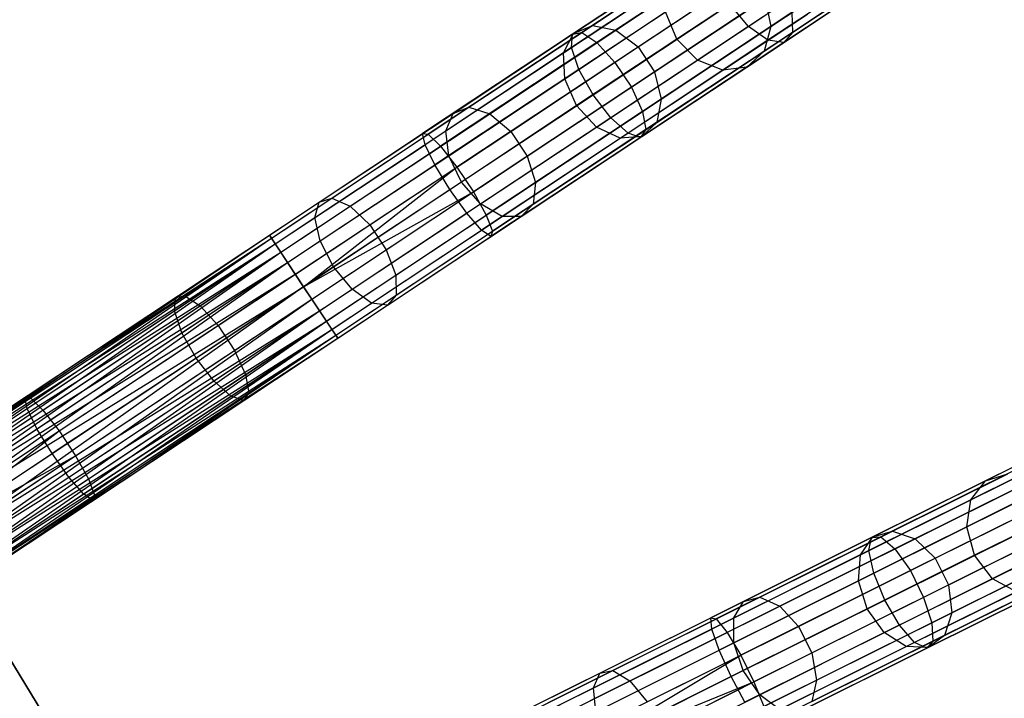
# Model space of a CAD drawing. Extents: x -91 to 92, y -91 to 92.
# Tile 313 of 319: x 54 to 70, y 33 to 44. Entities that reach past the tile are written whole.
import ezdxf

# ---------------------------------------------------------------- set-up
doc = ezdxf.new("R2010")
doc.units = 0
doc.header["$LTSCALE"] = 25.4
doc.layers.get('0').update_dxf_attribs({"linetype": 'CONTINUOUS'})

# ---------------------------------------------------------------- blocks, each defined once
blk = doc.blocks.new('NL2500012258_STL_2')
at = {"color": 0}
for p, q in [((157.9, 44.546, 29.578), (155.6, 43.022, 28.498)), ((157.9, 44.546, 29.578), (155.6, 43.022, 28.498)), ((158.103, 44.612, 29.149), (155.749, 43.051, 28.044)), ((158.103, 44.612, 29.149), (155.749, 43.051, 28.044)), ((158.396, 44.479, 28.794), (155.995, 42.889, 27.668)), ((158.396, 44.479, 28.794), (155.995, 42.889, 27.668)), ((160.487, 44.512, 31.687), (158.429, 43.148, 30.267)), ((160.487, 44.512, 31.687), (158.429, 43.148, 30.267)), ((161.328, 44.505, 30.661), (159.136, 43.053, 29.149)), ((161.328, 44.505, 30.661), (159.136, 43.053, 29.149)), ((157.832, 44.298, 29.981), (155.585, 42.808, 28.926)), ((157.832, 44.298, 29.981), (155.585, 42.808, 28.926)), ((155.922, 43.166, 172.386), (157.648, 44.31, 170.143)), ((155.922, 43.166, 172.386), (157.648, 44.31, 170.143)), ((158.71, 44.179, 28.593), (156.284, 42.572, 27.455)), ((158.71, 44.179, 28.593), (156.284, 42.572, 27.455)), ((156.296, 43.088, 172.674), (158.055, 44.254, 170.388)), ((156.296, 43.088, 172.674), (158.055, 44.254, 170.388)), ((160.834, 44.312, 31.425), (158.742, 42.926, 29.981)), ((160.834, 44.312, 31.425), (158.742, 42.926, 29.981)), ((161.137, 44.309, 31.055), (158.997, 42.891, 29.578)), ((161.137, 44.309, 31.055), (158.997, 42.891, 29.578)), ((155.62, 43.035, 172.039), (157.305, 44.152, 169.848)), ((155.62, 43.035, 172.039), (157.305, 44.152, 169.848)), ((158.788, 43.148, 170.388), (160.242, 44.111, 167.811)), ((158.788, 43.148, 170.388), (160.242, 44.111, 167.811)), ((157.916, 43.923, 30.267), (155.705, 42.458, 29.23)), ((157.916, 43.923, 30.267), (155.705, 42.458, 29.23)), ((156.657, 42.819, 172.837), (158.434, 43.997, 170.526)), ((156.657, 42.819, 172.837), (158.434, 43.997, 170.526)), ((155.459, 42.725, 171.712), (157.107, 43.817, 169.57)), ((155.459, 42.725, 171.712), (157.107, 43.817, 169.57)), ((158.974, 43.78, 28.593), (156.548, 42.173, 27.455)), ((158.974, 43.78, 28.593), (156.548, 42.173, 27.455)), ((158.611, 43.826, 166.943), (157.279, 42.944, 169.302)), ((158.611, 43.826, 166.943), (157.279, 42.944, 169.302)), ((158.68, 42.751, 170.143), (160.107, 43.696, 167.616)), ((158.68, 42.751, 170.143), (160.107, 43.696, 167.616)), ((156.921, 42.42, 172.837), (158.699, 43.598, 170.526)), ((156.921, 42.42, 172.837), (158.699, 43.598, 170.526)), ((158.699, 43.598, 170.526), (158.788, 43.148, 170.388)), ((158.699, 43.598, 170.526), (158.788, 43.148, 170.388)), ((155.477, 42.307, 171.48), (157.097, 43.381, 169.373)), ((155.477, 42.307, 171.48), (157.097, 43.381, 169.373)), ((155.933, 42.052, 29.339), (158.131, 43.508, 30.37)), ((155.933, 42.052, 29.339), (158.131, 43.508, 30.37)), ((159.128, 43.374, 28.794), (156.728, 41.783, 27.668)), ((159.128, 43.374, 28.794), (156.728, 41.783, 27.668)), ((157.279, 42.944, 169.302), (157.097, 43.381, 169.373)), ((157.279, 42.944, 169.302), (157.097, 43.381, 169.373)), ((157.611, 42.606, 169.373), (158.95, 43.494, 166.999)), ((157.611, 42.606, 169.373), (158.95, 43.494, 166.999)), ((158.429, 43.148, 30.267), (158.131, 43.508, 30.37)), ((158.429, 43.148, 30.267), (158.131, 43.508, 30.37)), ((158.402, 42.497, 169.848), (159.795, 43.42, 167.38)), ((158.402, 42.497, 169.848), (159.795, 43.42, 167.38)), ((159.128, 43.374, 28.794), (159.136, 43.053, 29.149)), ((159.128, 43.374, 28.794), (159.136, 43.053, 29.149)), ((158.016, 42.445, 169.57), (159.378, 43.347, 167.157)), ((158.016, 42.445, 169.57), (159.378, 43.347, 167.157)), ((155.749, 43.051, 28.044), (153.283, 41.418, 27.371)), ((155.749, 43.051, 28.044), (153.283, 41.418, 27.371)), ((153.936, 41.85, 174.295), (155.922, 43.166, 172.386)), ((153.936, 41.85, 174.295), (155.922, 43.166, 172.386)), ((154.272, 41.747, 174.62), (156.296, 43.088, 172.674)), ((154.272, 41.747, 174.62), (156.296, 43.088, 172.674)), ((155.6, 43.022, 28.498), (155.749, 43.051, 28.044)), ((155.6, 43.022, 28.498), (155.749, 43.051, 28.044)), ((155.62, 43.035, 172.039), (155.922, 43.166, 172.386)), ((155.62, 43.035, 172.039), (155.922, 43.166, 172.386)), ((155.749, 43.051, 28.044), (155.995, 42.889, 27.668)), ((155.749, 43.051, 28.044), (155.995, 42.889, 27.668)), ((155.922, 43.166, 172.386), (156.296, 43.088, 172.674)), ((155.922, 43.166, 172.386), (156.296, 43.088, 172.674)), ((158.429, 43.148, 30.267), (156.218, 41.683, 29.23)), ((158.429, 43.148, 30.267), (156.218, 41.683, 29.23)), ((156.296, 43.088, 172.674), (156.657, 42.819, 172.837)), ((156.296, 43.088, 172.674), (156.657, 42.819, 172.837)), ((159.136, 43.053, 29.149), (156.782, 41.493, 28.044)), ((159.136, 43.053, 29.149), (156.782, 41.493, 28.044)), ((157.029, 41.982, 172.674), (158.788, 43.148, 170.388)), ((157.029, 41.982, 172.674), (158.788, 43.148, 170.388)), ((158.742, 42.926, 29.981), (158.429, 43.148, 30.267)), ((158.742, 42.926, 29.981), (158.429, 43.148, 30.267)), ((158.788, 43.148, 170.388), (158.68, 42.751, 170.143)), ((158.788, 43.148, 170.388), (158.68, 42.751, 170.143)), ((159.136, 43.053, 29.149), (158.997, 42.891, 29.578)), ((159.136, 43.053, 29.149), (158.997, 42.891, 29.578)), ((155.6, 43.022, 28.498), (153.193, 41.427, 27.841)), ((155.6, 43.022, 28.498), (153.193, 41.427, 27.841)), ((153.681, 41.75, 173.903), (155.62, 43.035, 172.039)), ((153.681, 41.75, 173.903), (155.62, 43.035, 172.039)), ((155.459, 42.725, 171.712), (155.62, 43.035, 172.039)), ((155.459, 42.725, 171.712), (155.62, 43.035, 172.039)), ((155.585, 42.808, 28.926), (155.6, 43.022, 28.498)), ((155.585, 42.808, 28.926), (155.6, 43.022, 28.498)), ((157.279, 42.944, 169.302), (155.668, 41.877, 171.396)), ((157.279, 42.944, 169.302), (155.668, 41.877, 171.396)), ((158.742, 42.926, 29.981), (156.494, 41.436, 28.926)), ((158.742, 42.926, 29.981), (156.494, 41.436, 28.926)), ((157.611, 42.606, 169.373), (157.279, 42.944, 169.302)), ((157.611, 42.606, 169.373), (157.279, 42.944, 169.302)), ((158.997, 42.891, 29.578), (158.742, 42.926, 29.981)), ((158.997, 42.891, 29.578), (158.742, 42.926, 29.981)), ((155.585, 42.808, 28.926), (153.231, 41.249, 28.284)), ((155.585, 42.808, 28.926), (153.231, 41.249, 28.284)), ((155.995, 42.889, 27.668), (153.482, 41.224, 26.982)), ((155.995, 42.889, 27.668), (153.482, 41.224, 26.982)), ((154.611, 41.463, 174.803), (156.657, 42.819, 172.837)), ((154.611, 41.463, 174.803), (156.657, 42.819, 172.837)), ((155.705, 42.458, 29.23), (155.585, 42.808, 28.926)), ((155.705, 42.458, 29.23), (155.585, 42.808, 28.926)), ((155.995, 42.889, 27.668), (156.284, 42.572, 27.455)), ((155.995, 42.889, 27.668), (156.284, 42.572, 27.455)), ((156.657, 42.819, 172.837), (156.921, 42.42, 172.837)), ((156.657, 42.819, 172.837), (156.921, 42.42, 172.837)), ((158.997, 42.891, 29.578), (156.697, 41.367, 28.498)), ((158.997, 42.891, 29.578), (156.697, 41.367, 28.498)), ((156.955, 41.607, 172.386), (158.68, 42.751, 170.143)), ((156.955, 41.607, 172.386), (158.68, 42.751, 170.143)), ((158.68, 42.751, 170.143), (158.402, 42.497, 169.848)), ((158.68, 42.751, 170.143), (158.402, 42.497, 169.848)), ((153.564, 41.469, 173.534), (155.459, 42.725, 171.712)), ((153.564, 41.469, 173.534), (155.459, 42.725, 171.712)), ((155.477, 42.307, 171.48), (155.459, 42.725, 171.712)), ((155.477, 42.307, 171.48), (155.459, 42.725, 171.712)), ((155.99, 41.532, 171.48), (157.611, 42.606, 169.373)), ((155.99, 41.532, 171.48), (157.611, 42.606, 169.373)), ((158.016, 42.445, 169.57), (157.611, 42.606, 169.373)), ((158.016, 42.445, 169.57), (157.611, 42.606, 169.373)), ((155.705, 42.458, 29.23), (153.39, 40.924, 28.598)), ((155.705, 42.458, 29.23), (153.39, 40.924, 28.598)), ((156.284, 42.572, 27.455), (153.744, 40.889, 26.762)), ((156.284, 42.572, 27.455), (153.744, 40.889, 26.762)), ((154.875, 41.064, 174.803), (156.921, 42.42, 172.837)), ((154.875, 41.064, 174.803), (156.921, 42.42, 172.837)), ((155.933, 42.052, 29.339), (155.705, 42.458, 29.23)), ((155.933, 42.052, 29.339), (155.705, 42.458, 29.23)), ((156.284, 42.572, 27.455), (156.548, 42.173, 27.455)), ((156.284, 42.572, 27.455), (156.548, 42.173, 27.455)), ((156.368, 41.353, 171.712), (158.016, 42.445, 169.57)), ((156.368, 41.353, 171.712), (158.016, 42.445, 169.57)), ((156.717, 41.38, 172.039), (158.402, 42.497, 169.848)), ((156.717, 41.38, 172.039), (158.402, 42.497, 169.848)), ((156.921, 42.42, 172.837), (157.029, 41.982, 172.674)), ((156.921, 42.42, 172.837), (157.029, 41.982, 172.674)), ((158.402, 42.497, 169.848), (158.016, 42.445, 169.57)), ((158.402, 42.497, 169.848), (158.016, 42.445, 169.57)), ((153.612, 41.071, 173.272), (155.477, 42.307, 171.48)), ((153.612, 41.071, 173.272), (155.477, 42.307, 171.48)), ((155.668, 41.877, 171.396), (155.477, 42.307, 171.48)), ((155.668, 41.877, 171.396), (155.477, 42.307, 171.48)), ((156.548, 42.173, 27.455), (154.008, 40.49, 26.762)), ((156.548, 42.173, 27.455), (154.008, 40.49, 26.762)), ((156.548, 42.173, 27.455), (156.728, 41.783, 27.668)), ((156.548, 42.173, 27.455), (156.728, 41.783, 27.668)), ((153.632, 40.527, 28.711), (155.933, 42.052, 29.339)), ((153.632, 40.527, 28.711), (155.933, 42.052, 29.339)), ((155.005, 40.641, 174.62), (157.029, 41.982, 172.674)), ((155.005, 40.641, 174.62), (157.029, 41.982, 172.674)), ((156.218, 41.683, 29.23), (155.933, 42.052, 29.339)), ((156.218, 41.683, 29.23), (155.933, 42.052, 29.339)), ((157.029, 41.982, 172.674), (156.955, 41.607, 172.386)), ((157.029, 41.982, 172.674), (156.955, 41.607, 172.386)), ((151.735, 40.392, 175.826), (153.936, 41.85, 174.295)), ((151.735, 40.392, 175.826), (153.936, 41.85, 174.295)), ((153.681, 41.75, 173.903), (153.936, 41.85, 174.295)), ((153.681, 41.75, 173.903), (153.936, 41.85, 174.295)), ((155.668, 41.877, 171.396), (153.815, 40.648, 173.177)), ((155.668, 41.877, 171.396), (153.815, 40.648, 173.177)), ((153.936, 41.85, 174.295), (154.272, 41.747, 174.62)), ((153.936, 41.85, 174.295), (154.272, 41.747, 174.62)), ((155.99, 41.532, 171.48), (155.668, 41.877, 171.396)), ((155.99, 41.532, 171.48), (155.668, 41.877, 171.396)), ((151.531, 40.326, 175.398), (153.681, 41.75, 173.903)), ((151.531, 40.326, 175.398), (153.681, 41.75, 173.903)), ((152.028, 40.26, 176.18), (154.272, 41.747, 174.62)), ((152.028, 40.26, 176.18), (154.272, 41.747, 174.62)), ((153.564, 41.469, 173.534), (153.681, 41.75, 173.903)), ((153.564, 41.469, 173.534), (153.681, 41.75, 173.903)), ((156.218, 41.683, 29.23), (153.903, 40.149, 28.598)), ((156.218, 41.683, 29.23), (153.903, 40.149, 28.598)), ((156.728, 41.783, 27.668), (154.215, 40.118, 26.982)), ((156.728, 41.783, 27.668), (154.215, 40.118, 26.982)), ((154.272, 41.747, 174.62), (154.611, 41.463, 174.803)), ((154.272, 41.747, 174.62), (154.611, 41.463, 174.803)), ((156.494, 41.436, 28.926), (156.218, 41.683, 29.23)), ((156.494, 41.436, 28.926), (156.218, 41.683, 29.23)), ((156.728, 41.783, 27.668), (156.782, 41.493, 28.044)), ((156.728, 41.783, 27.668), (156.782, 41.493, 28.044)), ((151.462, 40.077, 174.995), (153.564, 41.469, 173.534)), ((151.462, 40.077, 174.995), (153.564, 41.469, 173.534)), ((153.612, 41.071, 173.272), (153.564, 41.469, 173.534)), ((153.612, 41.071, 173.272), (153.564, 41.469, 173.534)), ((154.125, 40.297, 173.272), (155.99, 41.532, 171.48)), ((154.125, 40.297, 173.272), (155.99, 41.532, 171.48)), ((156.782, 41.493, 28.044), (154.316, 39.859, 27.371)), ((156.782, 41.493, 28.044), (154.316, 39.859, 27.371)), ((154.969, 40.292, 174.295), (156.955, 41.607, 172.386)), ((154.969, 40.292, 174.295), (156.955, 41.607, 172.386)), ((156.368, 41.353, 171.712), (155.99, 41.532, 171.48)), ((156.368, 41.353, 171.712), (155.99, 41.532, 171.48)), ((156.782, 41.493, 28.044), (156.697, 41.367, 28.498)), ((156.782, 41.493, 28.044), (156.697, 41.367, 28.498)), ((156.955, 41.607, 172.386), (156.717, 41.38, 172.039)), ((156.955, 41.607, 172.386), (156.717, 41.38, 172.039)), ((150.73, 39.795, 27.621), (153.193, 41.427, 27.841)), ((150.73, 39.795, 27.621), (153.193, 41.427, 27.841)), ((150.762, 39.747, 27.145), (153.283, 41.418, 27.371)), ((150.762, 39.747, 27.145), (153.283, 41.418, 27.371)), ((152.343, 39.96, 176.381), (154.611, 41.463, 174.803)), ((152.343, 39.96, 176.381), (154.611, 41.463, 174.803)), ((153.193, 41.427, 27.841), (153.283, 41.418, 27.371)), ((153.231, 41.249, 28.284), (153.193, 41.427, 27.841)), ((153.231, 41.249, 28.284), (153.193, 41.427, 27.841)), ((153.193, 41.427, 27.841), (153.283, 41.418, 27.371)), ((153.283, 41.418, 27.371), (153.482, 41.224, 26.982)), ((153.283, 41.418, 27.371), (153.482, 41.224, 26.982)), ((156.494, 41.436, 28.926), (154.14, 39.877, 28.284)), ((156.494, 41.436, 28.926), (154.14, 39.877, 28.284)), ((156.697, 41.367, 28.498), (154.289, 39.772, 27.841)), ((156.697, 41.367, 28.498), (154.289, 39.772, 27.841)), ((154.473, 40.097, 173.534), (156.368, 41.353, 171.712)), ((154.473, 40.097, 173.534), (156.368, 41.353, 171.712)), ((154.611, 41.463, 174.803), (154.875, 41.064, 174.803)), ((154.611, 41.463, 174.803), (154.875, 41.064, 174.803)), ((154.777, 40.095, 173.903), (156.717, 41.38, 172.039)), ((154.777, 40.095, 173.903), (156.717, 41.38, 172.039)), ((156.717, 41.38, 172.039), (156.368, 41.353, 171.712)), ((156.717, 41.38, 172.039), (156.368, 41.353, 171.712)), ((156.697, 41.367, 28.498), (156.494, 41.436, 28.926)), ((156.697, 41.367, 28.498), (156.494, 41.436, 28.926)), ((150.824, 39.654, 28.068), (153.231, 41.249, 28.284)), ((150.824, 39.654, 28.068), (153.231, 41.249, 28.284)), ((150.912, 39.521, 26.751), (153.482, 41.224, 26.982)), ((150.912, 39.521, 26.751), (153.482, 41.224, 26.982)), ((153.39, 40.924, 28.598), (153.231, 41.249, 28.284)), ((153.39, 40.924, 28.598), (153.231, 41.249, 28.284)), ((153.482, 41.224, 26.982), (153.744, 40.889, 26.762)), ((153.482, 41.224, 26.982), (153.744, 40.889, 26.762)), ((151.545, 39.702, 174.709), (153.612, 41.071, 173.272)), ((151.545, 39.702, 174.709), (153.612, 41.071, 173.272)), ((152.607, 39.561, 176.381), (154.875, 41.064, 174.803)), ((152.607, 39.561, 176.381), (154.875, 41.064, 174.803)), ((153.815, 40.648, 173.177), (153.612, 41.071, 173.272)), ((153.815, 40.648, 173.177), (153.612, 41.071, 173.272)), ((154.875, 41.064, 174.803), (155.005, 40.641, 174.62)), ((154.875, 41.064, 174.803), (155.005, 40.641, 174.62)), ((151.022, 39.355, 28.385), (153.39, 40.924, 28.598)), ((151.022, 39.355, 28.385), (153.39, 40.924, 28.598)), ((151.146, 39.167, 26.529), (153.744, 40.889, 26.762)), ((151.146, 39.167, 26.529), (153.744, 40.889, 26.762)), ((151.279, 38.968, 26.5), (153.744, 40.889, 26.762)), ((151.279, 38.968, 26.5), (153.744, 40.889, 26.762)), ((153.632, 40.527, 28.711), (153.39, 40.924, 28.598)), ((153.632, 40.527, 28.711), (153.39, 40.924, 28.598)), ((153.744, 40.889, 26.762), (154.008, 40.49, 26.762)), ((153.744, 40.889, 26.762), (154.008, 40.49, 26.762)), ((151.279, 38.968, 28.5), (153.632, 40.527, 28.711)), ((151.279, 38.968, 28.5), (153.632, 40.527, 28.711)), ((153.815, 40.648, 173.177), (151.76, 39.287, 174.606)), ((153.815, 40.648, 173.177), (151.76, 39.287, 174.606)), ((152.761, 39.154, 176.18), (155.005, 40.641, 174.62)), ((152.761, 39.154, 176.18), (155.005, 40.641, 174.62)), ((153.903, 40.149, 28.598), (153.632, 40.527, 28.711)), ((153.903, 40.149, 28.598), (153.632, 40.527, 28.711)), ((154.125, 40.297, 173.272), (153.815, 40.648, 173.177)), ((154.125, 40.297, 173.272), (153.815, 40.648, 173.177)), ((155.005, 40.641, 174.62), (154.969, 40.292, 174.295)), ((155.005, 40.641, 174.62), (154.969, 40.292, 174.295)), ((149.368, 38.823, 176.944), (151.735, 40.392, 175.826)), ((149.368, 38.823, 176.944), (151.735, 40.392, 175.826)), ((151.279, 38.968, 26.5), (154.008, 40.49, 26.762)), ((151.279, 38.968, 26.5), (154.008, 40.49, 26.762)), ((151.411, 38.768, 26.529), (154.008, 40.49, 26.762)), ((151.411, 38.768, 26.529), (154.008, 40.49, 26.762)), ((151.531, 40.326, 175.398), (151.735, 40.392, 175.826)), ((151.531, 40.326, 175.398), (151.735, 40.392, 175.826)), ((151.735, 40.392, 175.826), (152.028, 40.26, 176.18)), ((151.735, 40.392, 175.826), (152.028, 40.26, 176.18)), ((154.008, 40.49, 26.762), (154.215, 40.118, 26.982)), ((154.008, 40.49, 26.762), (154.215, 40.118, 26.982)), ((149.219, 38.794, 176.49), (151.531, 40.326, 175.398)), ((149.219, 38.794, 176.49), (151.531, 40.326, 175.398)), ((149.615, 38.661, 177.321), (152.028, 40.26, 176.18)), ((149.615, 38.661, 177.321), (152.028, 40.26, 176.18)), ((151.462, 40.077, 174.995), (151.531, 40.326, 175.398)), ((151.462, 40.077, 174.995), (151.531, 40.326, 175.398)), ((152.028, 40.26, 176.18), (152.343, 39.96, 176.381)), ((152.028, 40.26, 176.18), (152.343, 39.96, 176.381)), ((152.058, 38.927, 174.709), (154.125, 40.297, 173.272)), ((152.058, 38.927, 174.709), (154.125, 40.297, 173.272)), ((152.768, 38.833, 175.826), (154.969, 40.292, 174.295)), ((152.768, 38.833, 175.826), (154.969, 40.292, 174.295)), ((154.473, 40.097, 173.534), (154.125, 40.297, 173.272)), ((154.473, 40.097, 173.534), (154.125, 40.297, 173.272)), ((154.969, 40.292, 174.295), (154.777, 40.095, 173.903)), ((154.969, 40.292, 174.295), (154.777, 40.095, 173.903)), ((149.202, 38.579, 176.063), (151.462, 40.077, 174.995)), ((149.202, 38.579, 176.063), (151.462, 40.077, 174.995)), ((151.545, 39.702, 174.709), (151.462, 40.077, 174.995)), ((151.545, 39.702, 174.709), (151.462, 40.077, 174.995)), ((151.535, 38.58, 28.385), (153.903, 40.149, 28.598)), ((151.535, 38.58, 28.385), (153.903, 40.149, 28.598)), ((151.645, 38.415, 26.751), (154.215, 40.118, 26.982)), ((151.645, 38.415, 26.751), (154.215, 40.118, 26.982)), ((152.371, 38.705, 174.995), (154.473, 40.097, 173.534)), ((152.371, 38.705, 174.995), (154.473, 40.097, 173.534)), ((152.627, 38.671, 175.398), (154.777, 40.095, 173.903)), ((152.627, 38.671, 175.398), (154.777, 40.095, 173.903)), ((154.14, 39.877, 28.284), (153.903, 40.149, 28.598)), ((154.14, 39.877, 28.284), (153.903, 40.149, 28.598)), ((154.215, 40.118, 26.982), (154.316, 39.859, 27.371)), ((154.215, 40.118, 26.982), (154.316, 39.859, 27.371)), ((154.777, 40.095, 173.903), (154.473, 40.097, 173.534)), ((154.777, 40.095, 173.903), (154.473, 40.097, 173.534)), ((149.904, 38.344, 177.533), (152.343, 39.96, 176.381)), ((149.904, 38.344, 177.533), (152.343, 39.96, 176.381)), ((152.343, 39.96, 176.381), (152.607, 39.561, 176.381)), ((152.343, 39.96, 176.381), (152.607, 39.561, 176.381)), ((144.318, 35.547, 27.379), (150.73, 39.795, 27.621)), ((144.318, 35.547, 27.379), (150.73, 39.795, 27.621)), ((144.318, 35.547, 27.621), (150.73, 39.795, 27.621)), ((144.318, 35.547, 27.621), (150.73, 39.795, 27.621)), ((144.318, 35.547, 27.379), (150.762, 39.747, 27.145)), ((144.318, 35.547, 27.379), (150.762, 39.747, 27.145)), ((144.35, 35.498, 27.855), (150.73, 39.795, 27.621)), ((144.35, 35.498, 27.855), (150.73, 39.795, 27.621)), ((144.35, 35.498, 27.145), (150.762, 39.747, 27.145)), ((144.35, 35.498, 27.145), (150.762, 39.747, 27.145)), ((144.412, 35.405, 26.932), (150.762, 39.747, 27.145)), ((144.412, 35.405, 26.932), (150.762, 39.747, 27.145)), ((150.762, 39.747, 27.145), (150.73, 39.795, 27.621)), ((150.73, 39.795, 27.621), (150.824, 39.654, 28.068)), ((150.762, 39.747, 27.145), (150.73, 39.795, 27.621)), ((150.73, 39.795, 27.621), (150.824, 39.654, 28.068)), ((150.912, 39.521, 26.751), (150.762, 39.747, 27.145)), ((150.912, 39.521, 26.751), (150.762, 39.747, 27.145)), ((151.733, 38.282, 28.068), (154.14, 39.877, 28.284)), ((151.733, 38.282, 28.068), (154.14, 39.877, 28.284)), ((151.795, 38.188, 27.145), (154.316, 39.859, 27.371)), ((151.795, 38.188, 27.145), (154.316, 39.859, 27.371)), ((151.827, 38.14, 27.621), (154.289, 39.772, 27.841)), ((151.827, 38.14, 27.621), (154.289, 39.772, 27.841)), ((154.289, 39.772, 27.841), (154.14, 39.877, 28.284)), ((154.289, 39.772, 27.841), (154.14, 39.877, 28.284)), ((154.316, 39.859, 27.371), (154.289, 39.772, 27.841)), ((154.316, 39.859, 27.371), (154.289, 39.772, 27.841)), ((144.35, 35.498, 27.855), (150.824, 39.654, 28.068)), ((144.35, 35.498, 27.855), (150.824, 39.654, 28.068)), ((144.412, 35.405, 28.068), (150.824, 39.654, 28.068)), ((144.412, 35.405, 28.068), (150.824, 39.654, 28.068)), ((144.5, 35.272, 28.249), (150.824, 39.654, 28.068)), ((144.5, 35.272, 28.249), (150.824, 39.654, 28.068)), ((149.322, 38.229, 175.76), (151.545, 39.702, 174.709)), ((149.322, 38.229, 175.76), (151.545, 39.702, 174.709)), ((150.824, 39.654, 28.068), (151.022, 39.355, 28.385)), ((150.824, 39.654, 28.068), (151.022, 39.355, 28.385)), ((151.76, 39.287, 174.606), (151.545, 39.702, 174.709)), ((151.76, 39.287, 174.606), (151.545, 39.702, 174.709)), ((144.412, 35.405, 26.932), (150.912, 39.521, 26.751)), ((144.412, 35.405, 26.932), (150.912, 39.521, 26.751)), ((144.5, 35.272, 26.751), (150.912, 39.521, 26.751)), ((144.5, 35.272, 26.751), (150.912, 39.521, 26.751)), ((144.61, 35.106, 26.615), (150.912, 39.521, 26.751)), ((144.61, 35.106, 26.615), (150.912, 39.521, 26.751)), ((150.168, 37.945, 177.533), (152.607, 39.561, 176.381)), ((150.168, 37.945, 177.533), (152.607, 39.561, 176.381)), ((151.146, 39.167, 26.529), (150.912, 39.521, 26.751)), ((151.146, 39.167, 26.529), (150.912, 39.521, 26.751)), ((152.607, 39.561, 176.381), (152.761, 39.154, 176.18)), ((152.607, 39.561, 176.381), (152.761, 39.154, 176.18)), ((144.5, 35.272, 28.249), (151.022, 39.355, 28.385)), ((144.5, 35.272, 28.249), (151.022, 39.355, 28.385)), ((144.61, 35.106, 28.385), (151.022, 39.355, 28.385)), ((144.61, 35.106, 28.385), (151.022, 39.355, 28.385)), ((144.734, 34.919, 28.471), (151.022, 39.355, 28.385)), ((144.734, 34.919, 28.471), (151.022, 39.355, 28.385)), ((151.76, 39.287, 174.606), (149.55, 37.822, 175.65)), ((151.76, 39.287, 174.606), (149.55, 37.822, 175.65)), ((151.022, 39.355, 28.385), (151.279, 38.968, 28.5)), ((151.022, 39.355, 28.385), (151.279, 38.968, 28.5)), ((152.058, 38.927, 174.709), (151.76, 39.287, 174.606)), ((152.058, 38.927, 174.709), (151.76, 39.287, 174.606)), ((144.61, 35.106, 26.615), (151.146, 39.167, 26.529)), ((144.61, 35.106, 26.615), (151.146, 39.167, 26.529)), ((144.734, 34.919, 26.529), (151.146, 39.167, 26.529)), ((144.734, 34.919, 26.529), (151.146, 39.167, 26.529)), ((150.347, 37.555, 177.321), (152.761, 39.154, 176.18)), ((150.347, 37.555, 177.321), (152.761, 39.154, 176.18)), ((151.279, 38.968, 26.5), (151.146, 39.167, 26.529)), ((151.279, 38.968, 26.5), (151.146, 39.167, 26.529)), ((152.761, 39.154, 176.18), (152.768, 38.833, 175.826)), ((152.761, 39.154, 176.18), (152.768, 38.833, 175.826)), ((144.734, 34.919, 28.471), (151.279, 38.968, 28.5)), ((144.734, 34.919, 28.471), (151.279, 38.968, 28.5)), ((144.867, 34.719, 26.5), (151.279, 38.968, 26.5)), ((144.867, 34.719, 26.5), (151.279, 38.968, 26.5)), ((144.867, 34.719, 28.5), (151.279, 38.968, 28.5)), ((144.867, 34.719, 28.5), (151.279, 38.968, 28.5)), ((151.279, 38.968, 28.5), (144.999, 34.52, 28.471)), ((151.279, 38.968, 28.5), (144.999, 34.52, 28.471)), ((151.411, 38.768, 26.529), (151.279, 38.968, 26.5)), ((151.279, 38.968, 28.5), (151.535, 38.58, 28.385)), ((151.279, 38.968, 28.5), (151.535, 38.58, 28.385)), ((151.411, 38.768, 26.529), (151.279, 38.968, 26.5)), ((146.796, 37.189, 177.156), (149.219, 38.794, 176.49)), ((146.796, 37.189, 177.156), (149.219, 38.794, 176.49)), ((146.887, 37.18, 177.626), (149.368, 38.823, 176.944)), ((146.887, 37.18, 177.626), (149.368, 38.823, 176.944)), ((149.202, 38.579, 176.063), (149.219, 38.794, 176.49)), ((149.202, 38.579, 176.063), (149.219, 38.794, 176.49)), ((149.219, 38.794, 176.49), (149.368, 38.823, 176.944)), ((149.219, 38.794, 176.49), (149.368, 38.823, 176.944)), ((149.368, 38.823, 176.944), (149.615, 38.661, 177.321)), ((149.368, 38.823, 176.944), (149.615, 38.661, 177.321)), ((149.835, 37.454, 175.76), (152.058, 38.927, 174.709)), ((149.835, 37.454, 175.76), (152.058, 38.927, 174.709)), ((150.4, 37.264, 176.944), (152.768, 38.833, 175.826)), ((150.4, 37.264, 176.944), (152.768, 38.833, 175.826)), ((152.371, 38.705, 174.995), (152.058, 38.927, 174.709)), ((152.371, 38.705, 174.995), (152.058, 38.927, 174.709)), ((152.768, 38.833, 175.826), (152.627, 38.671, 175.398)), ((152.768, 38.833, 175.826), (152.627, 38.671, 175.398)), ((144.999, 34.52, 26.529), (151.411, 38.768, 26.529)), ((144.999, 34.52, 26.529), (151.411, 38.768, 26.529)), ((145.123, 34.332, 26.615), (151.411, 38.768, 26.529)), ((145.123, 34.332, 26.615), (151.411, 38.768, 26.529)), ((147.087, 36.986, 178.015), (149.615, 38.661, 177.321)), ((147.087, 36.986, 178.015), (149.615, 38.661, 177.321)), ((149.615, 38.661, 177.321), (149.904, 38.344, 177.533)), ((149.615, 38.661, 177.321), (149.904, 38.344, 177.533)), ((150.111, 37.207, 176.063), (152.371, 38.705, 174.995)), ((150.111, 37.207, 176.063), (152.371, 38.705, 174.995)), ((150.315, 37.139, 176.49), (152.627, 38.671, 175.398)), ((150.315, 37.139, 176.49), (152.627, 38.671, 175.398)), ((151.645, 38.415, 26.751), (151.411, 38.768, 26.529)), ((151.645, 38.415, 26.751), (151.411, 38.768, 26.529)), ((152.627, 38.671, 175.398), (152.371, 38.705, 174.995)), ((152.627, 38.671, 175.398), (152.371, 38.705, 174.995)), ((144.999, 34.52, 28.471), (151.535, 38.58, 28.385)), ((144.999, 34.52, 28.471), (151.535, 38.58, 28.385)), ((145.123, 34.332, 28.385), (151.535, 38.58, 28.385)), ((145.123, 34.332, 28.385), (151.535, 38.58, 28.385)), ((145.233, 34.166, 28.249), (151.535, 38.58, 28.385)), ((145.233, 34.166, 28.249), (151.535, 38.58, 28.385)), ((146.834, 37.01, 176.713), (149.202, 38.579, 176.063)), ((146.834, 37.01, 176.713), (149.202, 38.579, 176.063)), ((149.322, 38.229, 175.76), (149.202, 38.579, 176.063)), ((149.322, 38.229, 175.76), (149.202, 38.579, 176.063)), ((151.535, 38.58, 28.385), (151.733, 38.282, 28.068)), ((151.535, 38.58, 28.385), (151.733, 38.282, 28.068)), ((145.123, 34.332, 26.615), (151.645, 38.415, 26.751)), ((145.123, 34.332, 26.615), (151.645, 38.415, 26.751)), ((145.233, 34.166, 26.751), (151.645, 38.415, 26.751)), ((145.233, 34.166, 26.751), (151.645, 38.415, 26.751)), ((145.321, 34.033, 26.932), (151.645, 38.415, 26.751)), ((145.321, 34.033, 26.932), (151.645, 38.415, 26.751)), ((147.348, 36.651, 178.235), (149.904, 38.344, 177.533)), ((147.348, 36.651, 178.235), (149.904, 38.344, 177.533)), ((149.904, 38.344, 177.533), (150.168, 37.945, 177.533)), ((149.904, 38.344, 177.533), (150.168, 37.945, 177.533)), ((151.795, 38.188, 27.145), (151.645, 38.415, 26.751)), ((151.795, 38.188, 27.145), (151.645, 38.415, 26.751)), ((145.233, 34.166, 28.249), (151.733, 38.282, 28.068)), ((145.233, 34.166, 28.249), (151.733, 38.282, 28.068)), ((145.321, 34.033, 28.068), (151.733, 38.282, 28.068)), ((145.321, 34.033, 28.068), (151.733, 38.282, 28.068)), ((145.321, 34.033, 26.932), (151.795, 38.188, 27.145)), ((145.321, 34.033, 26.932), (151.795, 38.188, 27.145)), ((145.383, 33.94, 27.855), (151.733, 38.282, 28.068)), ((145.383, 33.94, 27.855), (151.733, 38.282, 28.068)), ((145.383, 33.94, 27.145), (151.795, 38.188, 27.145)), ((145.383, 33.94, 27.145), (151.795, 38.188, 27.145)), ((145.415, 33.891, 27.379), (151.795, 38.188, 27.145)), ((145.415, 33.891, 27.379), (151.795, 38.188, 27.145)), ((146.993, 36.685, 176.4), (149.322, 38.229, 175.76)), ((146.993, 36.685, 176.4), (149.322, 38.229, 175.76)), ((149.55, 37.822, 175.65), (149.322, 38.229, 175.76)), ((149.55, 37.822, 175.65), (149.322, 38.229, 175.76)), ((151.733, 38.282, 28.068), (151.827, 38.14, 27.621)), ((151.733, 38.282, 28.068), (151.827, 38.14, 27.621)), ((151.827, 38.14, 27.621), (151.795, 38.188, 27.145)), ((151.827, 38.14, 27.621), (151.795, 38.188, 27.145)), ((145.383, 33.94, 27.855), (151.827, 38.14, 27.621)), ((145.383, 33.94, 27.855), (151.827, 38.14, 27.621)), ((145.415, 33.891, 27.621), (151.827, 38.14, 27.621)), ((145.415, 33.891, 27.621), (151.827, 38.14, 27.621)), ((145.415, 33.891, 27.379), (151.827, 38.14, 27.621)), ((145.415, 33.891, 27.379), (151.827, 38.14, 27.621)), ((147.613, 36.252, 178.235), (150.168, 37.945, 177.533)), ((147.613, 36.252, 178.235), (150.168, 37.945, 177.533)), ((150.168, 37.945, 177.533), (150.347, 37.555, 177.321)), ((150.168, 37.945, 177.533), (150.347, 37.555, 177.321)), ((149.55, 37.822, 175.65), (147.235, 36.288, 176.286)), ((149.55, 37.822, 175.65), (147.235, 36.288, 176.286)), ((149.835, 37.454, 175.76), (149.55, 37.822, 175.65)), ((149.835, 37.454, 175.76), (149.55, 37.822, 175.65)), ((147.819, 35.88, 178.015), (150.347, 37.555, 177.321)), ((147.819, 35.88, 178.015), (150.347, 37.555, 177.321)), ((150.347, 37.555, 177.321), (150.4, 37.264, 176.944)), ((150.347, 37.555, 177.321), (150.4, 37.264, 176.944)), ((147.506, 35.91, 176.4), (149.835, 37.454, 175.76)), ((147.506, 35.91, 176.4), (149.835, 37.454, 175.76)), ((150.111, 37.207, 176.063), (149.835, 37.454, 175.76)), ((150.111, 37.207, 176.063), (149.835, 37.454, 175.76)), ((147.743, 35.638, 176.713), (150.111, 37.207, 176.063)), ((147.743, 35.638, 176.713), (150.111, 37.207, 176.063)), ((147.92, 35.621, 177.626), (150.4, 37.264, 176.944)), ((147.92, 35.621, 177.626), (150.4, 37.264, 176.944)), ((150.315, 37.139, 176.49), (150.111, 37.207, 176.063)), ((150.315, 37.139, 176.49), (150.111, 37.207, 176.063)), ((150.4, 37.264, 176.944), (150.315, 37.139, 176.49)), ((150.4, 37.264, 176.944), (150.315, 37.139, 176.49)), ((144.318, 35.547, 177.379), (146.796, 37.189, 177.156)), ((144.318, 35.547, 177.379), (146.796, 37.189, 177.156)), ((144.35, 35.498, 177.855), (146.887, 37.18, 177.626)), ((144.35, 35.498, 177.855), (146.887, 37.18, 177.626)), ((146.834, 37.01, 176.713), (146.796, 37.189, 177.156)), ((146.796, 37.189, 177.156), (146.887, 37.18, 177.626)), ((146.834, 37.01, 176.713), (146.796, 37.189, 177.156)), ((146.796, 37.189, 177.156), (146.887, 37.18, 177.626)), ((146.887, 37.18, 177.626), (147.087, 36.986, 178.015)), ((146.887, 37.18, 177.626), (147.087, 36.986, 178.015)), ((147.893, 35.534, 177.156), (150.315, 37.139, 176.49)), ((147.893, 35.534, 177.156), (150.315, 37.139, 176.49)), ((144.412, 35.405, 176.932), (146.834, 37.01, 176.713)), ((144.412, 35.405, 176.932), (146.834, 37.01, 176.713)), ((144.5, 35.272, 178.249), (147.087, 36.986, 178.015)), ((144.5, 35.272, 178.249), (147.087, 36.986, 178.015)), ((146.993, 36.685, 176.4), (146.834, 37.01, 176.713)), ((146.993, 36.685, 176.4), (146.834, 37.01, 176.713)), ((147.087, 36.986, 178.015), (147.348, 36.651, 178.235)), ((147.087, 36.986, 178.015), (147.348, 36.651, 178.235)), ((148.664, 29.548, 26.5), (144.326, 36.631, 26.5)), ((144.326, 36.631, 17), (148.664, 29.548, 17)), ((148.664, 29.548, 26.5), (144.326, 36.631, 26.5)), ((144.326, 36.631, 17), (148.664, 29.548, 17)), ((144.61, 35.106, 176.615), (146.993, 36.685, 176.4)), ((144.61, 35.106, 176.615), (146.993, 36.685, 176.4)), ((144.734, 34.919, 178.471), (147.348, 36.651, 178.235)), ((144.734, 34.919, 178.471), (147.348, 36.651, 178.235)), ((144.867, 34.719, 178.5), (147.348, 36.651, 178.235)), ((144.867, 34.719, 178.5), (147.348, 36.651, 178.235)), ((147.235, 36.288, 176.286), (146.993, 36.685, 176.4)), ((147.235, 36.288, 176.286), (146.993, 36.685, 176.4)), ((147.348, 36.651, 178.235), (147.613, 36.252, 178.235)), ((147.348, 36.651, 178.235), (147.613, 36.252, 178.235)), ((162.24, 35.849, 169.848), (163.736, 36.594, 167.38)), ((162.24, 35.849, 169.848), (163.736, 36.594, 167.38)), ((144.867, 34.719, 176.5), (147.235, 36.288, 176.286)), ((144.867, 34.719, 176.5), (147.235, 36.288, 176.286)), ((144.867, 34.719, 178.5), (147.613, 36.252, 178.235)), ((144.867, 34.719, 178.5), (147.613, 36.252, 178.235)), ((144.999, 34.52, 178.471), (147.613, 36.252, 178.235)), ((144.999, 34.52, 178.471), (147.613, 36.252, 178.235)), ((147.506, 35.91, 176.4), (147.235, 36.288, 176.286)), ((147.506, 35.91, 176.4), (147.235, 36.288, 176.286)), ((147.613, 36.252, 178.235), (147.819, 35.88, 178.015)), ((147.613, 36.252, 178.235), (147.819, 35.88, 178.015)), ((162.002, 35.541, 169.57), (163.464, 36.269, 167.157)), ((162.002, 35.541, 169.57), (163.464, 36.269, 167.157)), ((162.879, 36.167, 29.578), (160.41, 34.937, 28.498)), ((162.879, 36.167, 29.578), (160.41, 34.937, 28.498)), ((163.089, 36.207, 29.149), (160.56, 34.948, 28.044)), ((163.089, 36.207, 29.149), (160.56, 34.948, 28.044)), ((162.781, 35.929, 29.981), (160.367, 34.727, 28.926)), ((162.781, 35.929, 29.981), (160.367, 34.727, 28.926)), ((160.746, 35.04, 172.386), (162.599, 35.963, 170.143)), ((160.746, 35.04, 172.386), (162.599, 35.963, 170.143)), ((163.363, 36.039, 28.794), (160.785, 34.756, 27.668)), ((163.363, 36.039, 28.794), (160.785, 34.756, 27.668)), ((162.24, 35.849, 169.848), (162.599, 35.963, 170.143)), ((162.24, 35.849, 169.848), (162.599, 35.963, 170.143)), ((145.123, 34.332, 176.615), (147.506, 35.91, 176.4)), ((145.123, 34.332, 176.615), (147.506, 35.91, 176.4)), ((145.233, 34.166, 178.249), (147.819, 35.88, 178.015)), ((145.233, 34.166, 178.249), (147.819, 35.88, 178.015)), ((147.743, 35.638, 176.713), (147.506, 35.91, 176.4)), ((147.743, 35.638, 176.713), (147.506, 35.91, 176.4)), ((147.819, 35.88, 178.015), (147.92, 35.621, 177.626)), ((147.819, 35.88, 178.015), (147.92, 35.621, 177.626)), ((160.431, 34.948, 172.039), (162.24, 35.849, 169.848)), ((160.431, 34.948, 172.039), (162.24, 35.849, 169.848)), ((161.108, 34.917, 172.674), (162.997, 35.857, 170.388)), ((161.108, 34.917, 172.674), (162.997, 35.857, 170.388)), ((161.939, 35.109, 169.373), (163.378, 35.825, 166.999)), ((161.939, 35.109, 169.373), (163.378, 35.825, 166.999)), ((162.002, 35.541, 169.57), (162.24, 35.849, 169.848)), ((162.002, 35.541, 169.57), (162.24, 35.849, 169.848)), ((145.321, 34.033, 176.932), (147.743, 35.638, 176.713)), ((145.321, 34.033, 176.932), (147.743, 35.638, 176.713)), ((145.383, 33.94, 177.855), (147.92, 35.621, 177.626)), ((145.383, 33.94, 177.855), (147.92, 35.621, 177.626)), ((147.893, 35.534, 177.156), (147.743, 35.638, 176.713)), ((147.893, 35.534, 177.156), (147.743, 35.638, 176.713)), ((147.92, 35.621, 177.626), (147.893, 35.534, 177.156)), ((147.92, 35.621, 177.626), (147.893, 35.534, 177.156)), ((163.638, 35.703, 28.593), (161.033, 34.406, 27.455)), ((163.638, 35.703, 28.593), (161.033, 34.406, 27.455)), ((145.415, 33.891, 177.379), (147.893, 35.534, 177.156)), ((145.415, 33.891, 177.379), (147.893, 35.534, 177.156)), ((160.233, 34.66, 171.712), (162.002, 35.541, 169.57)), ((160.233, 34.66, 171.712), (162.002, 35.541, 169.57)), ((162.818, 35.547, 30.267), (160.444, 34.364, 29.23)), ((162.818, 35.547, 30.267), (160.444, 34.364, 29.23)), ((161.433, 34.605, 172.837), (163.342, 35.556, 170.526)), ((161.433, 34.605, 172.837), (163.342, 35.556, 170.526)), ((161.939, 35.109, 169.373), (162.002, 35.541, 169.57)), ((161.939, 35.109, 169.373), (162.002, 35.541, 169.57)), ((163.496, 35.365, 166.943), (162.066, 34.653, 169.302)), ((163.496, 35.365, 166.943), (162.066, 34.653, 169.302)), ((163.851, 35.274, 28.593), (161.246, 33.977, 27.455)), ((163.851, 35.274, 28.593), (161.246, 33.977, 27.455)), ((158.614, 33.979, 174.295), (160.746, 35.04, 172.386)), ((158.614, 33.979, 174.295), (160.746, 35.04, 172.386)), ((160.199, 34.242, 171.48), (161.939, 35.109, 169.373)), ((160.199, 34.242, 171.48), (161.939, 35.109, 169.373)), ((160.431, 34.948, 172.039), (160.746, 35.04, 172.386)), ((160.431, 34.948, 172.039), (160.746, 35.04, 172.386)), ((160.621, 33.933, 29.339), (162.981, 35.109, 30.37)), ((160.621, 33.933, 29.339), (162.981, 35.109, 30.37)), ((160.746, 35.04, 172.386), (161.108, 34.917, 172.674)), ((160.746, 35.04, 172.386), (161.108, 34.917, 172.674)), ((161.646, 34.177, 172.837), (163.555, 35.127, 170.526)), ((161.646, 34.177, 172.837), (163.555, 35.127, 170.526)), ((162.066, 34.653, 169.302), (161.939, 35.109, 169.373)), ((162.066, 34.653, 169.302), (161.939, 35.109, 169.373)), ((162.353, 34.277, 169.373), (163.792, 34.993, 166.999)), ((162.353, 34.277, 169.373), (163.792, 34.993, 166.999)), ((160.41, 34.937, 28.498), (157.824, 33.65, 27.841)), ((160.41, 34.937, 28.498), (157.824, 33.65, 27.841)), ((160.56, 34.948, 28.044), (157.913, 33.63, 27.371)), ((160.56, 34.948, 28.044), (157.913, 33.63, 27.371)), ((158.348, 33.911, 173.903), (160.431, 34.948, 172.039)), ((158.348, 33.911, 173.903), (160.431, 34.948, 172.039)), ((158.934, 33.834, 174.62), (161.108, 34.917, 172.674)), ((158.934, 33.834, 174.62), (161.108, 34.917, 172.674)), ((160.233, 34.66, 171.712), (160.431, 34.948, 172.039)), ((160.233, 34.66, 171.712), (160.431, 34.948, 172.039)), ((160.367, 34.727, 28.926), (160.41, 34.937, 28.498)), ((160.367, 34.727, 28.926), (160.41, 34.937, 28.498)), ((160.41, 34.937, 28.498), (160.56, 34.948, 28.044)), ((160.41, 34.937, 28.498), (160.56, 34.948, 28.044)), ((160.56, 34.948, 28.044), (160.785, 34.756, 27.668)), ((160.56, 34.948, 28.044), (160.785, 34.756, 27.668)), ((161.108, 34.917, 172.674), (161.433, 34.605, 172.837)), ((161.108, 34.917, 172.674), (161.433, 34.605, 172.837)), ((163.954, 34.852, 28.794), (161.376, 33.569, 27.668)), ((163.954, 34.852, 28.794), (161.376, 33.569, 27.668)), ((160.367, 34.727, 28.926), (157.84, 33.468, 28.284)), ((160.367, 34.727, 28.926), (157.84, 33.468, 28.284)), ((160.785, 34.756, 27.668), (158.087, 33.412, 26.982)), ((160.785, 34.756, 27.668), (158.087, 33.412, 26.982)), ((160.444, 34.364, 29.23), (160.367, 34.727, 28.926)), ((160.444, 34.364, 29.23), (160.367, 34.727, 28.926)), ((160.785, 34.756, 27.668), (161.033, 34.406, 27.455)), ((160.785, 34.756, 27.668), (161.033, 34.406, 27.455)), ((163.232, 34.715, 30.267), (160.858, 33.532, 29.23)), ((163.232, 34.715, 30.267), (160.858, 33.532, 29.23)), ((161.699, 33.73, 172.674), (163.588, 34.67, 170.388)), ((161.699, 33.73, 172.674), (163.588, 34.67, 170.388)), ((158.197, 33.646, 173.534), (160.233, 34.66, 171.712)), ((158.197, 33.646, 173.534), (160.233, 34.66, 171.712)), ((159.236, 33.511, 174.803), (161.433, 34.605, 172.837)), ((159.236, 33.511, 174.803), (161.433, 34.605, 172.837)), ((160.199, 34.242, 171.48), (160.233, 34.66, 171.712)), ((160.199, 34.242, 171.48), (160.233, 34.66, 171.712)), ((162.066, 34.653, 169.302), (160.336, 33.792, 171.396)), ((162.066, 34.653, 169.302), (160.336, 33.792, 171.396)), ((163.922, 34.533, 29.149), (161.394, 33.274, 28.044)), ((163.922, 34.533, 29.149), (161.394, 33.274, 28.044)), ((161.433, 34.605, 172.837), (161.646, 34.177, 172.837)), ((161.433, 34.605, 172.837), (161.646, 34.177, 172.837)), ((162.353, 34.277, 169.373), (162.066, 34.653, 169.302)), ((162.353, 34.277, 169.373), (162.066, 34.653, 169.302)), ((160.444, 34.364, 29.23), (157.958, 33.126, 28.598)), ((160.444, 34.364, 29.23), (157.958, 33.126, 28.598)), ((161.033, 34.406, 27.455), (158.305, 33.048, 26.762)), ((161.033, 34.406, 27.455), (158.305, 33.048, 26.762)), ((160.621, 33.933, 29.339), (160.444, 34.364, 29.23)), ((160.621, 33.933, 29.339), (160.444, 34.364, 29.23)), ((161.033, 34.406, 27.455), (161.246, 33.977, 27.455)), ((161.033, 34.406, 27.455), (161.246, 33.977, 27.455)), ((163.515, 34.455, 29.981), (161.101, 33.253, 28.926)), ((163.515, 34.455, 29.981), (161.101, 33.253, 28.926)), ((163.764, 34.39, 29.578), (161.295, 33.16, 28.498)), ((163.764, 34.39, 29.578), (161.295, 33.16, 28.498)), ((158.196, 33.245, 173.272), (160.199, 34.242, 171.48)), ((158.196, 33.245, 173.272), (160.199, 34.242, 171.48)), ((160.336, 33.792, 171.396), (160.199, 34.242, 171.48)), ((160.336, 33.792, 171.396), (160.199, 34.242, 171.48)), ((160.613, 33.41, 171.48), (162.353, 34.277, 169.373)), ((160.613, 33.41, 171.48), (162.353, 34.277, 169.373)), ((161.58, 33.366, 172.386), (163.433, 34.289, 170.143)), ((161.58, 33.366, 172.386), (163.433, 34.289, 170.143)), ((162.736, 34.067, 169.57), (162.353, 34.277, 169.373)), ((162.736, 34.067, 169.57), (162.353, 34.277, 169.373)), ((159.449, 33.083, 174.803), (161.646, 34.177, 172.837)), ((159.449, 33.083, 174.803), (161.646, 34.177, 172.837)), ((160.967, 33.186, 171.712), (162.736, 34.067, 169.57)), ((160.967, 33.186, 171.712), (162.736, 34.067, 169.57)), ((161.316, 33.17, 172.039), (163.125, 34.072, 169.848)), ((161.316, 33.17, 172.039), (163.125, 34.072, 169.848)), ((161.646, 34.177, 172.837), (161.699, 33.73, 172.674)), ((161.646, 34.177, 172.837), (161.699, 33.73, 172.674)), ((156.039, 32.761, 175.398), (158.348, 33.911, 173.903)), ((156.039, 32.761, 175.398), (158.348, 33.911, 173.903)), ((156.25, 32.802, 175.826), (158.614, 33.979, 174.295)), ((156.25, 32.802, 175.826), (158.614, 33.979, 174.295)), ((158.15, 32.703, 28.711), (160.621, 33.933, 29.339)), ((158.15, 32.703, 28.711), (160.621, 33.933, 29.339)), ((158.197, 33.646, 173.534), (158.348, 33.911, 173.903)), ((158.197, 33.646, 173.534), (158.348, 33.911, 173.903)), ((158.348, 33.911, 173.903), (158.614, 33.979, 174.295)), ((158.348, 33.911, 173.903), (158.614, 33.979, 174.295)), ((161.246, 33.977, 27.455), (158.518, 32.619, 26.762)), ((161.246, 33.977, 27.455), (158.518, 32.619, 26.762)), ((158.614, 33.979, 174.295), (158.934, 33.834, 174.62)), ((158.614, 33.979, 174.295), (158.934, 33.834, 174.62)), ((160.858, 33.532, 29.23), (160.621, 33.933, 29.339)), ((160.858, 33.532, 29.23), (160.621, 33.933, 29.339)), ((161.246, 33.977, 27.455), (161.376, 33.569, 27.668)), ((161.246, 33.977, 27.455), (161.376, 33.569, 27.668)), ((156.525, 32.635, 176.18), (158.934, 33.834, 174.62)), ((156.525, 32.635, 176.18), (158.934, 33.834, 174.62)), ((160.336, 33.792, 171.396), (158.346, 32.801, 173.177)), ((160.336, 33.792, 171.396), (158.346, 32.801, 173.177)), ((158.934, 33.834, 174.62), (159.236, 33.511, 174.803)), ((158.934, 33.834, 174.62), (159.236, 33.511, 174.803)), ((159.526, 32.647, 174.62), (161.699, 33.73, 172.674)), ((159.526, 32.647, 174.62), (161.699, 33.73, 172.674)), ((160.613, 33.41, 171.48), (160.336, 33.792, 171.396)), ((160.613, 33.41, 171.48), (160.336, 33.792, 171.396)), ((161.699, 33.73, 172.674), (161.58, 33.366, 172.386)), ((161.699, 33.73, 172.674), (161.58, 33.366, 172.386)), ((155.18, 32.333, 27.621), (157.824, 33.65, 27.841)), ((155.18, 32.333, 27.621), (157.824, 33.65, 27.841)), ((155.205, 32.281, 27.145), (157.913, 33.63, 27.371)), ((155.205, 32.281, 27.145), (157.913, 33.63, 27.371)), ((155.941, 32.522, 174.995), (158.197, 33.646, 173.534)), ((155.941, 32.522, 174.995), (158.197, 33.646, 173.534)), ((157.824, 33.65, 27.841), (157.913, 33.63, 27.371)), ((157.84, 33.468, 28.284), (157.824, 33.65, 27.841)), ((157.84, 33.468, 28.284), (157.824, 33.65, 27.841)), ((157.824, 33.65, 27.841), (157.913, 33.63, 27.371)), ((157.913, 33.63, 27.371), (158.087, 33.412, 26.982)), ((157.913, 33.63, 27.371), (158.087, 33.412, 26.982)), ((158.196, 33.245, 173.272), (158.197, 33.646, 173.534)), ((158.196, 33.245, 173.272), (158.197, 33.646, 173.534)), ((161.376, 33.569, 27.668), (158.678, 32.225, 26.982)), ((161.376, 33.569, 27.668), (158.678, 32.225, 26.982)), ((161.376, 33.569, 27.668), (161.394, 33.274, 28.044)), ((161.376, 33.569, 27.668), (161.394, 33.274, 28.044)), ((155.255, 32.181, 28.068), (157.84, 33.468, 28.284)), ((155.255, 32.181, 28.068), (157.84, 33.468, 28.284)), ((155.327, 32.038, 26.751), (158.087, 33.412, 26.982)), ((155.327, 32.038, 26.751), (158.087, 33.412, 26.982)), ((156.8, 32.298, 176.381), (159.236, 33.511, 174.803)), ((156.8, 32.298, 176.381), (159.236, 33.511, 174.803)), ((157.958, 33.126, 28.598), (157.84, 33.468, 28.284)), ((157.958, 33.126, 28.598), (157.84, 33.468, 28.284)), ((158.087, 33.412, 26.982), (158.305, 33.048, 26.762)), ((158.087, 33.412, 26.982), (158.305, 33.048, 26.762)), ((160.858, 33.532, 29.23), (158.372, 32.294, 28.598)), ((160.858, 33.532, 29.23), (158.372, 32.294, 28.598)), ((158.611, 32.413, 173.272), (160.613, 33.41, 171.48)), ((158.611, 32.413, 173.272), (160.613, 33.41, 171.48)), ((159.236, 33.511, 174.803), (159.449, 33.083, 174.803)), ((159.236, 33.511, 174.803), (159.449, 33.083, 174.803)), ((160.967, 33.186, 171.712), (160.613, 33.41, 171.48)), ((160.967, 33.186, 171.712), (160.613, 33.41, 171.48)), ((161.101, 33.253, 28.926), (160.858, 33.532, 29.23)), ((161.101, 33.253, 28.926), (160.858, 33.532, 29.23)), ((155.977, 32.14, 174.709), (158.196, 33.245, 173.272)), ((155.977, 32.14, 174.709), (158.196, 33.245, 173.272)), ((158.346, 32.801, 173.177), (158.196, 33.245, 173.272)), ((158.346, 32.801, 173.177), (158.196, 33.245, 173.272)), ((161.101, 33.253, 28.926), (158.574, 31.995, 28.284)), ((161.101, 33.253, 28.926), (158.574, 31.995, 28.284)), ((161.394, 33.274, 28.044), (158.746, 31.956, 27.371)), ((161.394, 33.274, 28.044), (158.746, 31.956, 27.371)), ((159.448, 32.305, 174.295), (161.58, 33.366, 172.386)), ((159.448, 32.305, 174.295), (161.58, 33.366, 172.386)), ((161.295, 33.16, 28.498), (161.101, 33.253, 28.926)), ((161.295, 33.16, 28.498), (161.101, 33.253, 28.926)), ((161.394, 33.274, 28.044), (161.295, 33.16, 28.498)), ((161.394, 33.274, 28.044), (161.295, 33.16, 28.498)), ((161.58, 33.366, 172.386), (161.316, 33.17, 172.039)), ((161.58, 33.366, 172.386), (161.316, 33.17, 172.039)), ((155.415, 31.86, 28.385), (157.958, 33.126, 28.598)), ((155.415, 31.86, 28.385), (157.958, 33.126, 28.598)), ((157.014, 31.87, 176.381), (159.449, 33.083, 174.803)), ((157.014, 31.87, 176.381), (159.449, 33.083, 174.803)), ((158.15, 32.703, 28.711), (157.958, 33.126, 28.598)), ((158.15, 32.703, 28.711), (157.958, 33.126, 28.598)), ((161.295, 33.16, 28.498), (158.709, 31.872, 27.841)), ((161.295, 33.16, 28.498), (158.709, 31.872, 27.841)), ((158.931, 32.173, 173.534), (160.967, 33.186, 171.712)), ((158.931, 32.173, 173.534), (160.967, 33.186, 171.712)), ((159.233, 32.133, 173.903), (161.316, 33.17, 172.039)), ((159.233, 32.133, 173.903), (161.316, 33.17, 172.039)), ((159.449, 33.083, 174.803), (159.526, 32.647, 174.62)), ((159.449, 33.083, 174.803), (159.526, 32.647, 174.62)), ((161.316, 33.17, 172.039), (160.967, 33.186, 171.712)), ((161.316, 33.17, 172.039), (160.967, 33.186, 171.712)), ((155.516, 31.659, 26.529), (158.305, 33.048, 26.762)), ((155.516, 31.659, 26.529), (158.305, 33.048, 26.762)), ((155.622, 31.444, 26.5), (158.305, 33.048, 26.762)), ((155.622, 31.444, 26.5), (158.305, 33.048, 26.762)), ((158.305, 33.048, 26.762), (158.518, 32.619, 26.762)), ((158.305, 33.048, 26.762), (158.518, 32.619, 26.762)), ((153.708, 31.536, 176.944), (156.25, 32.802, 175.826)), ((153.708, 31.536, 176.944), (156.25, 32.802, 175.826)), ((156.039, 32.761, 175.398), (156.25, 32.802, 175.826)), ((156.039, 32.761, 175.398), (156.25, 32.802, 175.826)), ((158.346, 32.801, 173.177), (156.139, 31.702, 174.606)), ((158.346, 32.801, 173.177), (156.139, 31.702, 174.606)), ((156.25, 32.802, 175.826), (156.525, 32.635, 176.18)), ((156.25, 32.802, 175.826), (156.525, 32.635, 176.18)), ((158.611, 32.413, 173.272), (158.346, 32.801, 173.177)), ((158.611, 32.413, 173.272), (158.346, 32.801, 173.177)), ((153.556, 31.525, 176.49), (156.039, 32.761, 175.398)), ((153.556, 31.525, 176.49), (156.039, 32.761, 175.398)), ((153.933, 31.344, 177.321), (156.525, 32.635, 176.18)), ((153.933, 31.344, 177.321), (156.525, 32.635, 176.18)), ((155.622, 31.444, 28.5), (158.15, 32.703, 28.711)), ((155.622, 31.444, 28.5), (158.15, 32.703, 28.711)), ((155.622, 31.444, 26.5), (158.518, 32.619, 26.762)), ((155.622, 31.444, 26.5), (158.518, 32.619, 26.762)), ((155.729, 31.23, 26.529), (158.518, 32.619, 26.762)), ((155.729, 31.23, 26.529), (158.518, 32.619, 26.762)), ((155.941, 32.522, 174.995), (156.039, 32.761, 175.398)), ((155.941, 32.522, 174.995), (156.039, 32.761, 175.398)), ((156.525, 32.635, 176.18), (156.8, 32.298, 176.381)), ((156.525, 32.635, 176.18), (156.8, 32.298, 176.381)), ((157.116, 31.447, 176.18), (159.526, 32.647, 174.62)), ((157.116, 31.447, 176.18), (159.526, 32.647, 174.62)), ((158.372, 32.294, 28.598), (158.15, 32.703, 28.711)), ((158.372, 32.294, 28.598), (158.15, 32.703, 28.711)), ((158.518, 32.619, 26.762), (158.678, 32.225, 26.982)), ((158.518, 32.619, 26.762), (158.678, 32.225, 26.982)), ((159.526, 32.647, 174.62), (159.448, 32.305, 174.295)), ((159.526, 32.647, 174.62), (159.448, 32.305, 174.295)), ((153.514, 31.314, 176.063), (155.941, 32.522, 174.995)), ((153.514, 31.314, 176.063), (155.941, 32.522, 174.995)), ((155.977, 32.14, 174.709), (155.941, 32.522, 174.995)), ((155.977, 32.14, 174.709), (155.941, 32.522, 174.995)), ((156.391, 31.308, 174.709), (158.611, 32.413, 173.272)), ((156.391, 31.308, 174.709), (158.611, 32.413, 173.272)), ((158.931, 32.173, 173.534), (158.611, 32.413, 173.272)), ((158.931, 32.173, 173.534), (158.611, 32.413, 173.272))]:
    blk.add_line(p, q, dxfattribs=at)

msp = doc.modelspace()

# ---------------------------------------------------------------- block references
at = {"color": 0}
msp.add_blockref('NL2500012258_STL_2', (-92.243, 0.428, -1717), dxfattribs=at)

doc.saveas('drawing.dxf')
